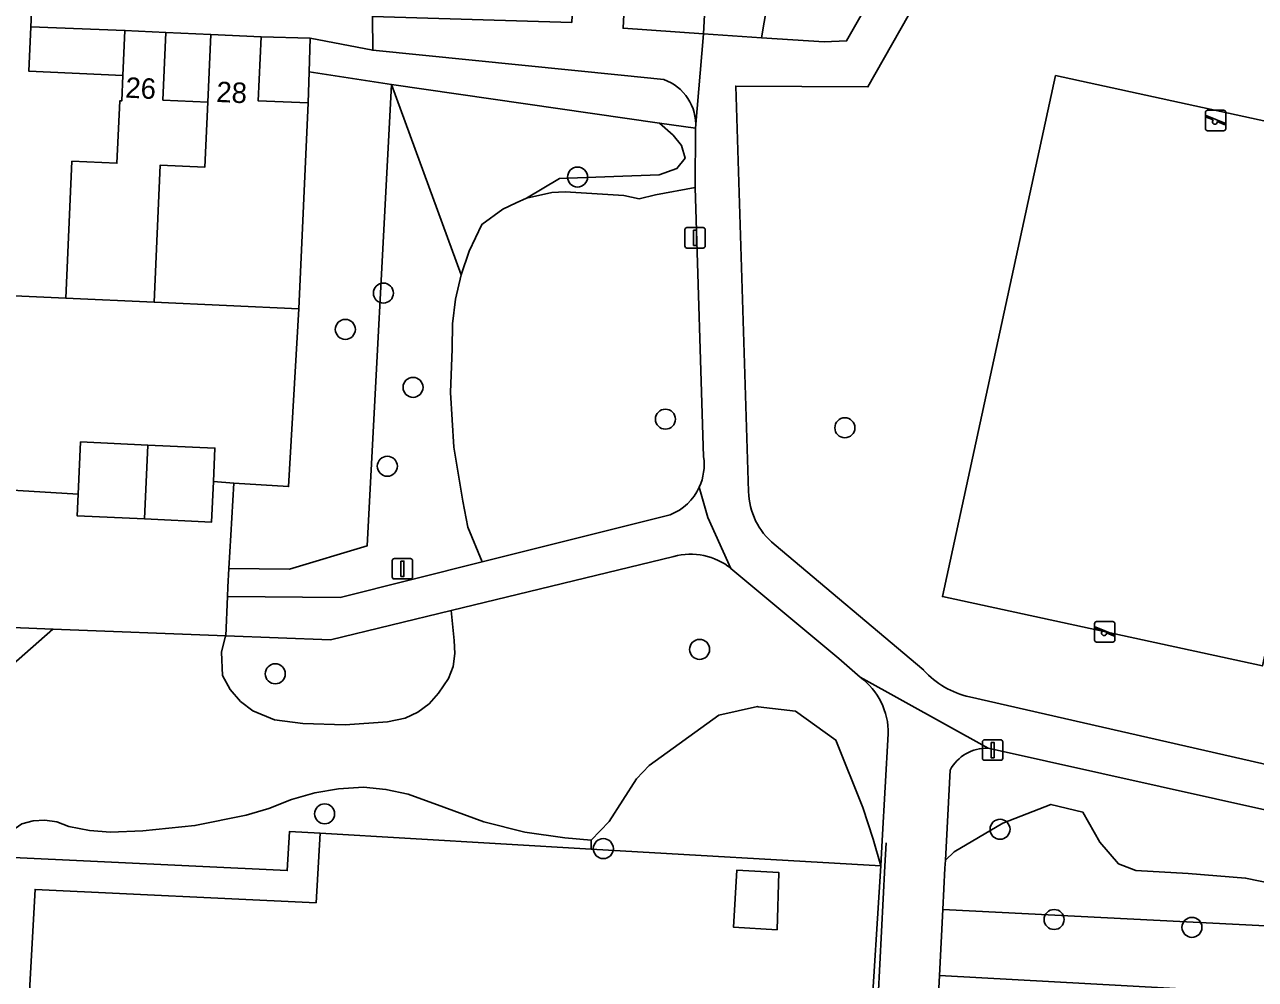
# Model space of a CAD drawing. Extents: x 162989 to 165008, y 383432 to 384338.
# Drawn here: x 164528.9 to 164589.1, y 383640.1 to 383686.8 of the extents above; entities that cross this region are included whole.
import ezdxf

# ---------------------------------------------------------------- set-up
doc = ezdxf.new("R2010")
doc.units = 0
for name, color, linetype in [('IMGEO_Boom', 7, 'Continuous'), ('IMGEO_Erf', 7, 'Continuous'), ('IMGEO_Grasland_overig', 7, 'Continuous'), ('IMGEO_Groenvoorziening', 7, 'Continuous'), ('IMGEO_Lichtmast', 7, 'Continuous'), ('IMGEO_Muur', 7, 'Continuous'), ('IMGEO_Pand', 7, 'Continuous'), ('IMGEO_Pand_nummerreeks', 7, 'Continuous'), ('IMGEO_Speelvoorziening', 7, 'Continuous'), ('IMGEO_Voetpad_gesloten', 7, 'Continuous'), ('IMGEO_Voetpad_open', 7, 'Continuous')]:
    doc.layers.add(name, color=color, linetype=linetype)

msp = doc.modelspace()

# ---------------------------------------------------------------- linework, layer by layer
at = {"layer": 'IMGEO_Boom'}
for centre in [(164555.951, 383679.358), (164546.466, 383673.684), (164544.607, 383671.91), (164547.914, 383669.077), (164560.243, 383667.52), (164569.008, 383667.1), (164546.659, 383665.219), (164561.913, 383656.267), (164541.185, 383655.074), (164543.597, 383648.228), (164576.587, 383647.473), (164557.21, 383646.528), (164579.229, 383643.062), (164585.964, 383642.679)]:
    msp.add_circle(centre, 0.489, dxfattribs=at)
at = {"layer": 'IMGEO_Erf'}
for points in [[(164529.252, 383686.7), (164529.154, 383684.531), (164533.74, 383684.324), (164533.842, 383686.528)], [(164535.844, 383686.422), (164535.7, 383683.12), (164537.885, 383683.021), (164538.036, 383686.326)], [(164542.843, 383684.505), (164542.897, 383686.139), (164540.49, 383686.215), (164540.348, 383683.088), (164542.793, 383682.977)], [(164563.727, 383645.473), (164565.785, 383645.352), (164565.697, 383642.565), (164563.564, 383642.69)]]:
    msp.add_lwpolyline(points, close=True, dxfattribs=at)
for points in [[(164499.599, 383665.791), (164531.557, 383663.848), (164531.673, 383666.407), (164534.957, 383666.258), (164538.239, 383666.109), (164538.165, 383664.477), (164539.154, 383664.395), (164541.831, 383664.226), (164542.335, 383672.921), (164535.265, 383673.242), (164530.951, 383673.438), (164526.261, 383673.65)], [(164570.266, 383637.703), (164570.762, 383645.678), (164556.612, 383646.507), (164543.384, 383647.282), (164543.179, 383643.882), (164529.455, 383644.536), (164529.095, 383638.097)], [(164591.973, 383639.309), (164573.624, 383640.331), (164573.477, 383637.51), (164572.962, 383627.642), (164574.39, 383627.489), (164574.407, 383627.818), (164577.674, 383627.653), (164577.821, 383630.556), (164582.486, 383630.32), (164587.001, 383630.091), (164591.312, 383629.874)]]:
    msp.add_lwpolyline(points, dxfattribs=at)
at = {"layer": 'IMGEO_Grasland_overig'}
msp.add_lwpolyline([(164591.973, 383639.309), (164592.128, 383642.63), (164573.792, 383643.548), (164573.624, 383640.331)], close=True, dxfattribs=at)
at = {"layer": 'IMGEO_Groenvoorziening'}
for points in [[(164572.158, 383707.148), (164571.064, 383708.831), (164572.196, 383709.719), (164567.602, 383716.001), (164566.026, 383716.083), (164566.096, 383717.34), (164563.733, 383717.361), (164563.302, 383709.188), (164562.099, 383686.362), (164564.928, 383686.169), (164565.478, 383689.333), (164568.115, 383693.881)], [(164568.115, 383693.881), (164565.478, 383689.333), (164564.928, 383686.169), (164567.998, 383685.959), (164569.089, 383686.01), (164578.541, 383702.59)], [(164579.43, 383700.164), (164570.135, 383683.766), (164563.679, 383683.803), (164564.299, 383663.984)], [(164558.086, 383684.344), (164545.949, 383685.557), (164542.897, 383686.139), (164542.843, 383684.505), (164546.856, 383683.886), (164559.956, 383681.998), (164561.716, 383681.744)], [(164560.16, 383684.124), (164558.086, 383684.344)], [(164561.692, 383678.842), (164559.766, 383678.489), (164558.968, 383678.3), (164558.205, 383678.452), (164555.346, 383678.633), (164554.691, 383678.594), (164553.453, 383678.32), (164552.957, 383678.094), (164552.3, 383677.794), (164551.281, 383677.04), (164550.66, 383675.733), (164550.265, 383674.579), (164549.993, 383673.389), (164549.847, 383672.178), (164549.828, 383670.958), (164549.75, 383668.821), (164549.906, 383666.148), (164550.339, 383663.507), (164550.598, 383662.249), (164551.284, 383660.555), (164560.477, 383662.848)], [(164562.107, 383665.683), (164561.692, 383678.842)], [(164565.562, 383661.405), (164572.866, 383655.243)], [(164560.653, 383660.806), (164549.78, 383658.162), (164549.92, 383656.696), (164549.96, 383656.064), (164549.868, 383655.438), (164549.648, 383654.845), (164549.151, 383654.125), (164548.702, 383653.605), (164548.156, 383653.19), (164547.535, 383652.898), (164546.66, 383652.722), (164544.6, 383652.577), (164542.537, 383652.648), (164541.148, 383652.819), (164540.088, 383653.256), (164539.479, 383653.722), (164538.98, 383654.304), (164538.605, 383654.997), (164538.565, 383656.124), (164538.734, 383656.859), (164538.773, 383656.926), (164530.32, 383657.256), (164516.215, 383644.834)], [(164569.76, 383654.901), (164568.706, 383655.814), (164563.445, 383660.229)], [(164544.277, 383649.457), (164545.489, 383649.538), (164546.593, 383649.421), (164547.679, 383649.188), (164549.421, 383648.551), (164551.37, 383647.841), (164553.382, 383647.339), (164555.337, 383647.059), (164556.617, 383646.94), (164557.49, 383647.857), (164558.836, 383649.931), (164559.451, 383650.586), (164562.849, 383653.054), (164564.747, 383653.468), (164564.765, 383653.466), (164566.601, 383653.242), (164568.567, 383651.833), (164569.888, 383648.531), (164570.394, 383646.993), (164570.762, 383645.678), (164570.832, 383646.932), (164571.126, 383652.131)], [(164575.093, 383653.944), (164590.31, 383650.48)], [(164574.15, 383650.368), (164573.918, 383645.962), (164574.342, 383646.378), (164576.73, 383647.777), (164579.075, 383648.689), (164580.637, 383648.306), (164581.462, 383646.85), (164582.367, 383645.78), (164583.215, 383645.465), (164585.772, 383645.306), (164588.586, 383645.087), (164589.932, 383644.807), (164593.683, 383645.259), (164596.027, 383646.485), (164602.771, 383652.472), (164600.021, 383651.282), (164594.015, 383648.873)], [(164589.962, 383648.331), (164576.004, 383651.437)], [(164522.118, 383639.875), (164523.217, 383642.434), (164524.28, 383643.872), (164525.488, 383645.19), (164526.827, 383646.375), (164528.804, 383647.734), (164529.36, 383647.889), (164529.936, 383647.925), (164530.507, 383647.841), (164531.103, 383647.612), (164532.108, 383647.416), (164533.129, 383647.326), (164534.711, 383647.398), (164537.258, 383647.65), (164539.766, 383648.168), (164540.875, 383648.486), (164541.973, 383648.928), (164543.111, 383649.253), (164544.277, 383649.457)], [(164528.04, 383646.105), (164541.771, 383645.451), (164541.887, 383647.372), (164543.384, 383647.282), (164556.612, 383646.507), (164556.617, 383646.94), (164555.337, 383647.059), (164553.382, 383647.339), (164551.37, 383647.841), (164549.421, 383648.551), (164547.679, 383649.188), (164546.593, 383649.421), (164545.489, 383649.538), (164544.277, 383649.457), (164543.111, 383649.253), (164541.973, 383648.928), (164540.875, 383648.486), (164539.766, 383648.168), (164537.258, 383647.65), (164534.711, 383647.398), (164533.129, 383647.326), (164532.108, 383647.416), (164531.103, 383647.612), (164530.507, 383647.841), (164529.936, 383647.925), (164529.36, 383647.889), (164528.804, 383647.734)]]:
    msp.add_lwpolyline(points, dxfattribs=at)
for points in [[(164558.176, 383686.63), (164562.099, 383686.362), (164563.302, 383709.188), (164559.373, 383709.393), (164558.727, 383697.866)], [(164546.856, 383683.886), (164542.843, 383684.505), (164542.793, 383682.977), (164542.335, 383672.921), (164541.831, 383664.226), (164539.154, 383664.395), (164539.009, 383661.853), (164538.916, 383660.219), (164541.88, 383660.186), (164545.67, 383661.326)], [(164579.298, 383684.315), (164573.771, 383658.849), (164589.407, 383655.456), (164594.934, 383680.922)], [(164594.934, 383680.922), (164589.407, 383655.456), (164573.771, 383658.849), (164579.298, 383684.315)], [(164550.598, 383662.249), (164550.339, 383663.507), (164549.906, 383666.148), (164549.75, 383668.821), (164549.828, 383670.958), (164549.847, 383672.178), (164549.993, 383673.389), (164550.265, 383674.579), (164546.856, 383683.886), (164545.67, 383661.326), (164541.88, 383660.186), (164538.916, 383660.219), (164538.864, 383659.311), (164538.847, 383658.857), (164544.354, 383658.801), (164551.284, 383660.555)], [(164559.956, 383681.998), (164546.856, 383683.886), (164550.265, 383674.579), (164550.66, 383675.733), (164551.281, 383677.04), (164552.3, 383677.794), (164552.957, 383678.094), (164553.453, 383678.32), (164555.062, 383679.278), (164559.931, 383679.465), (164560.805, 383679.777), (164561.21, 383680.277), (164561.023, 383680.901), (164560.617, 383681.4)], [(164561.716, 383681.744), (164559.956, 383681.998), (164560.617, 383681.4), (164561.023, 383680.901), (164561.21, 383680.277), (164560.805, 383679.777), (164559.931, 383679.465), (164555.062, 383679.278), (164553.453, 383678.32), (164554.691, 383678.594), (164555.346, 383678.633), (164558.205, 383678.452), (164558.968, 383678.3), (164559.766, 383678.489), (164561.692, 383678.842)], [(164549.648, 383654.845), (164549.868, 383655.438), (164549.96, 383656.064), (164549.92, 383656.696), (164549.78, 383658.162), (164543.883, 383656.74), (164538.773, 383656.926), (164538.734, 383656.859), (164538.565, 383656.124), (164538.605, 383654.997), (164538.98, 383654.304), (164539.479, 383653.722), (164540.088, 383653.256), (164541.148, 383652.819), (164542.537, 383652.648), (164544.6, 383652.577), (164546.66, 383652.722), (164547.535, 383652.898), (164548.156, 383653.19), (164548.702, 383653.605), (164549.151, 383654.125)], [(164568.567, 383651.833), (164566.601, 383653.242), (164564.765, 383653.466), (164564.747, 383653.468), (164562.849, 383653.054), (164559.451, 383650.586), (164558.836, 383649.931), (164557.49, 383647.857), (164556.617, 383646.94), (164556.612, 383646.507), (164570.762, 383645.678), (164570.394, 383646.993), (164569.888, 383648.531)], [(164573.918, 383645.962), (164573.898, 383645.58), (164573.792, 383643.548), (164592.128, 383642.63), (164592.097, 383643.471), (164591.527, 383643.778), (164589.932, 383644.807), (164588.586, 383645.087), (164585.772, 383645.306), (164583.215, 383645.465), (164582.367, 383645.78), (164581.462, 383646.85), (164580.637, 383648.306), (164579.075, 383648.689), (164576.73, 383647.777), (164574.342, 383646.378)], [(164543.384, 383647.282), (164541.887, 383647.372), (164541.771, 383645.451), (164528.04, 383646.105), (164527.68, 383639.654), (164522.118, 383639.875), (164521.893, 383639.35), (164521.245, 383638.738), (164520.856, 383638.558), (164520.224, 383638.449), (164519.949, 383638.451), (164529.095, 383638.097), (164529.455, 383644.536), (164543.179, 383643.882)]]:
    msp.add_lwpolyline(points, close=True, dxfattribs=at)
for centre, radius, start, end in [((164559.379, 383681.915), 2.344, 355.82709, 70.52474), ((164559.504, 383665.294), 2.632, 335.39439, 8.50749), ((164559.501, 383665.296), 2.635, 291.72867, 335.37613), ((164567.754, 383664.077), 3.456, 181.5434, 230.64087), ((164561.477, 383657.75), 3.166, 51.56005, 105.08699), ((164576.045, 383658.135), 4.298, 222.2924, 257.19793), ((164567.773, 383652.199), 3.354, 358.83452, 53.66506), ((164575.94, 383649.406), 2.032, 88.19228, 151.74246)]:
    msp.add_arc(centre, radius, start, end, dxfattribs=at)
at = {"layer": 'IMGEO_Lichtmast'}
for p, q in [((164561.295, 383676.888), (164562.085, 383676.888)), ((164562.085, 383676.888), (164561.295, 383676.888)), ((164561.195, 383675.988), (164561.195, 383676.788)), ((164561.195, 383676.788), (164561.195, 383675.988)), ((164562.185, 383676.788), (164562.185, 383675.988)), ((164562.185, 383675.988), (164562.185, 383676.788)), ((164562.085, 383675.888), (164561.295, 383675.888)), ((164561.295, 383675.888), (164562.085, 383675.888)), ((164547.001, 383660.708), (164547.791, 383660.708)), ((164547.791, 383660.708), (164547.001, 383660.708)), ((164546.901, 383659.808), (164546.901, 383660.608)), ((164546.901, 383660.608), (164546.901, 383659.808)), ((164547.891, 383660.608), (164547.891, 383659.808)), ((164547.891, 383659.808), (164547.891, 383660.608)), ((164547.791, 383659.708), (164547.001, 383659.708)), ((164547.001, 383659.708), (164547.791, 383659.708)), ((164575.729, 383650.946), (164575.729, 383651.746)), ((164575.729, 383651.746), (164575.729, 383650.946)), ((164575.829, 383651.846), (164576.619, 383651.846)), ((164576.619, 383651.846), (164575.829, 383651.846)), ((164576.719, 383651.746), (164576.719, 383650.946)), ((164576.719, 383650.946), (164576.719, 383651.746)), ((164576.619, 383650.846), (164575.829, 383650.846)), ((164575.829, 383650.846), (164576.619, 383650.846))]:
    msp.add_line(p, q, dxfattribs=at)
for points in [[(164561.615, 383676.763), (164561.765, 383676.763), (164561.765, 383676.013), (164561.615, 383676.013), (164561.615, 383676.763)], [(164547.321, 383660.583), (164547.471, 383660.583), (164547.471, 383659.833), (164547.321, 383659.833), (164547.321, 383660.583)], [(164576.149, 383651.721), (164576.299, 383651.721), (164576.299, 383650.971), (164576.149, 383650.971), (164576.149, 383651.721)]]:
    msp.add_lwpolyline(points, dxfattribs=at)
for centre, start, end in [((164561.295, 383676.788), 90, 180), ((164561.295, 383676.788), 90, 180), ((164562.085, 383676.788), 0, 90), ((164562.085, 383676.788), 360, 90), ((164561.295, 383675.988), 180, 270), ((164561.295, 383675.988), 180, 270), ((164562.085, 383675.988), 270, 0), ((164562.085, 383675.988), 270, 0), ((164547.001, 383660.608), 90, 180), ((164547.001, 383660.608), 90, 180), ((164547.791, 383660.608), 0, 90), ((164547.791, 383660.608), 360, 90), ((164547.001, 383659.808), 180, 270), ((164547.001, 383659.808), 180, 270), ((164547.791, 383659.808), 270, 0), ((164547.791, 383659.808), 270, 0), ((164575.829, 383651.746), 90, 180), ((164575.829, 383651.746), 90, 180), ((164576.619, 383651.746), 0, 90), ((164576.619, 383651.746), 360, 90), ((164575.829, 383650.946), 180, 270), ((164575.829, 383650.946), 180, 270), ((164576.619, 383650.946), 270, 0), ((164576.619, 383650.946), 270, 0)]:
    msp.add_arc(centre, 0.1, start, end, dxfattribs=at)
at = {"layer": 'IMGEO_Muur'}
for points in [[(164570.963, 383645.666), (164571.022, 383646.818)], [(164570.553, 383637.686), (164570.963, 383645.666)], [(164573.792, 383643.548), (164573.898, 383645.58)], [(164573.624, 383640.331), (164573.792, 383643.548)], [(164573.477, 383637.51), (164573.624, 383640.331)]]:
    msp.add_lwpolyline(points, dxfattribs=at)
at = {"layer": 'IMGEO_Pand'}
for points in [[(164533.74, 383684.324), (164529.154, 383684.531), (164529.252, 383686.7), (164529.414, 383690.285), (164525.914, 383690.444), (164525.747, 383686.747), (164526.041, 383686.733), (164525.898, 383683.579), (164524.52, 383683.642), (164524.39, 383680.676), (164526.568, 383680.581), (164526.261, 383673.65), (164530.951, 383673.438), (164531.253, 383680.129), (164533.447, 383680.03), (164533.584, 383683.081), (164533.684, 383683.076)], [(164533.74, 383684.324), (164533.684, 383683.076), (164533.584, 383683.081), (164533.447, 383680.03), (164531.253, 383680.129), (164530.951, 383673.438), (164535.265, 383673.242), (164535.56, 383679.936), (164537.74, 383679.836), (164537.885, 383683.021), (164535.7, 383683.12), (164535.844, 383686.422), (164533.842, 383686.528)], [(164537.885, 383683.021), (164537.74, 383679.836), (164535.56, 383679.936), (164535.265, 383673.242), (164542.335, 383672.921), (164542.793, 383682.977), (164540.348, 383683.088), (164540.49, 383686.215), (164538.036, 383686.326)], [(164534.957, 383666.258), (164531.673, 383666.407), (164531.557, 383663.848), (164531.509, 383662.792), (164534.798, 383662.643)], [(164534.957, 383666.258), (164534.798, 383662.643), (164538.075, 383662.494), (164538.165, 383664.477), (164538.239, 383666.109)], [(164565.697, 383642.565), (164565.785, 383645.352), (164563.727, 383645.473), (164563.564, 383642.69)]]:
    msp.add_lwpolyline(points, close=True, dxfattribs=at)
at = {"layer": 'IMGEO_Speelvoorziening'}
for p, q in [((164586.621, 383681.719), (164586.621, 383682.519)), ((164586.621, 383682.519), (164586.621, 383681.719)), ((164587.004, 383682.147), (164586.665, 383682.284)), ((164586.69, 383682.344), (164587.566, 383681.991)), ((164586.721, 383682.619), (164587.511, 383682.619)), ((164587.511, 383682.619), (164586.721, 383682.619)), ((164587.611, 383682.519), (164587.611, 383681.719)), ((164587.611, 383681.719), (164587.611, 383682.519)), ((164587.542, 383681.931), (164587.202, 383682.068)), ((164587.511, 383681.619), (164586.721, 383681.619)), ((164586.721, 383681.619), (164587.511, 383681.619)), ((164581.306, 383657.624), (164582.096, 383657.624)), ((164582.096, 383657.624), (164581.306, 383657.624)), ((164581.206, 383656.724), (164581.206, 383657.524)), ((164581.206, 383657.524), (164581.206, 383656.724)), ((164581.589, 383657.152), (164581.25, 383657.289)), ((164581.275, 383657.349), (164582.151, 383656.996)), ((164582.127, 383656.936), (164581.787, 383657.073)), ((164582.196, 383657.524), (164582.196, 383656.724)), ((164582.196, 383656.724), (164582.196, 383657.524)), ((164582.096, 383656.624), (164581.306, 383656.624)), ((164581.306, 383656.624), (164582.096, 383656.624))]:
    msp.add_line(p, q, dxfattribs=at)
for centre, radius, start, end in [((164586.721, 383682.519), 0.1, 90, 180), ((164586.721, 383682.519), 0.1, 90, 180), ((164586.678, 383682.314), 0.0327, 68.07798, 248.07798), ((164587.511, 383682.519), 0.1, 0, 90), ((164587.511, 383682.519), 0.1, 360, 90), ((164586.721, 383681.719), 0.1, 180, 270), ((164586.721, 383681.719), 0.1, 180, 270), ((164587.083, 383682.057), 0.12, 130.99278, 5.16318), ((164587.511, 383681.719), 0.1, 270, 0), ((164587.511, 383681.719), 0.1, 270, 0), ((164587.554, 383681.961), 0.0327, 248.07798, 68.07798), ((164581.306, 383657.524), 0.1, 90, 180), ((164581.306, 383657.524), 0.1, 90, 180), ((164582.096, 383657.524), 0.1, 0, 90), ((164582.096, 383657.524), 0.1, 360, 90), ((164581.263, 383657.319), 0.0327, 68.07798, 248.07798), ((164581.668, 383657.062), 0.12, 130.99278, 5.16318), ((164581.306, 383656.724), 0.1, 180, 270), ((164581.306, 383656.724), 0.1, 180, 270), ((164582.096, 383656.724), 0.1, 270, 0), ((164582.096, 383656.724), 0.1, 270, 0), ((164582.139, 383656.966), 0.0327, 248.07798, 68.07798)]:
    msp.add_arc(centre, radius, start, end, dxfattribs=at)
at = {"layer": 'IMGEO_Voetpad_gesloten'}
for points in [[(164578.541, 383702.59), (164569.089, 383686.01), (164567.998, 383685.959), (164564.928, 383686.169), (164562.099, 383686.362), (164561.716, 383681.744), (164561.692, 383678.842), (164562.107, 383665.683)], [(164564.299, 383663.984), (164563.679, 383683.803), (164570.135, 383683.766), (164579.43, 383700.164)], [(164562.099, 383686.362), (164558.176, 383686.63), (164558.727, 383697.866), (164557.696, 383697.923), (164557.644, 383696.737), (164557.489, 383693.39), (164557.335, 383690.045), (164555.815, 383690.115), (164555.665, 383686.919), (164545.929, 383687.209), (164545.949, 383685.557), (164558.086, 383684.344), (164560.16, 383684.124)], [(164561.716, 383681.744), (164562.099, 383686.362)], [(164563.445, 383660.229), (164562.311, 383662.712), (164561.897, 383664.198)], [(164561.897, 383664.198), (164562.311, 383662.712), (164563.445, 383660.229), (164568.706, 383655.814), (164569.76, 383654.901), (164576.004, 383651.437), (164589.962, 383648.331)], [(164560.477, 383662.848), (164551.284, 383660.555), (164544.354, 383658.801), (164538.847, 383658.857), (164538.773, 383656.926), (164543.883, 383656.74), (164549.78, 383658.162), (164560.653, 383660.806)], [(164572.866, 383655.243), (164565.562, 383661.405)], [(164576.004, 383651.437), (164569.76, 383654.901)], [(164590.31, 383650.48), (164575.093, 383653.944)], [(164571.126, 383652.131), (164570.832, 383646.932), (164570.762, 383645.678), (164570.266, 383637.703), (164573.477, 383637.51), (164573.624, 383640.331), (164573.792, 383643.548), (164573.898, 383645.58), (164573.918, 383645.962), (164574.15, 383650.368)]]:
    msp.add_lwpolyline(points, dxfattribs=at)
for centre, radius, start, end in [((164559.379, 383681.915), 2.344, 355.82709, 70.52474), ((164559.504, 383665.294), 2.632, 335.39439, 8.50749), ((164559.501, 383665.296), 2.635, 291.72867, 335.37613), ((164567.754, 383664.077), 3.456, 181.5434, 230.64087), ((164561.477, 383657.75), 3.166, 51.56005, 105.08699), ((164576.045, 383658.135), 4.298, 222.2924, 257.19793), ((164567.773, 383652.199), 3.354, 358.83452, 53.66506), ((164575.94, 383649.406), 2.032, 88.19228, 151.74246)]:
    msp.add_arc(centre, radius, start, end, dxfattribs=at)
at = {"layer": 'IMGEO_Voetpad_open'}
for points in [[(164525.914, 383690.444), (164529.414, 383690.285), (164529.252, 383686.7), (164533.842, 383686.528), (164535.844, 383686.422), (164538.036, 383686.326), (164540.49, 383686.215), (164542.897, 383686.139), (164545.949, 383685.557), (164545.929, 383687.209), (164546.016, 383689.243), (164536.57, 383689.678), (164533.358, 383689.821), (164533.467, 383692.258), (164533.574, 383694.583), (164533.647, 383696.351), (164526.792, 383696.646)], [(164527.551, 383657.362), (164530.32, 383657.256), (164538.773, 383656.926), (164538.847, 383658.857), (164538.864, 383659.311), (164538.916, 383660.219), (164539.009, 383661.853), (164539.154, 383664.395), (164538.165, 383664.477), (164538.075, 383662.494), (164534.798, 383662.643), (164531.509, 383662.792), (164531.557, 383663.848), (164499.599, 383665.791)], [(164509.431, 383638.859), (164516.215, 383644.834), (164530.32, 383657.256), (164527.551, 383657.362), (164517.797, 383648.738), (164514.173, 383645.533), (164508.987, 383640.858), (164507.459, 383640.844), (164507.358, 383638.887)]]:
    msp.add_lwpolyline(points, dxfattribs=at)

# ---------------------------------------------------------------- texts
at = {"layer": 'IMGEO_Pand_nummerreeks'}
for s, rotation, p in [('26', 356.96919, (164533.845, 383683.244)), ('28', 357.41015, (164538.292, 383683.03))]:
    msp.add_text(s, height=1, rotation=rotation, dxfattribs=at).set_placement(p)

doc.saveas('drawing.dxf')
